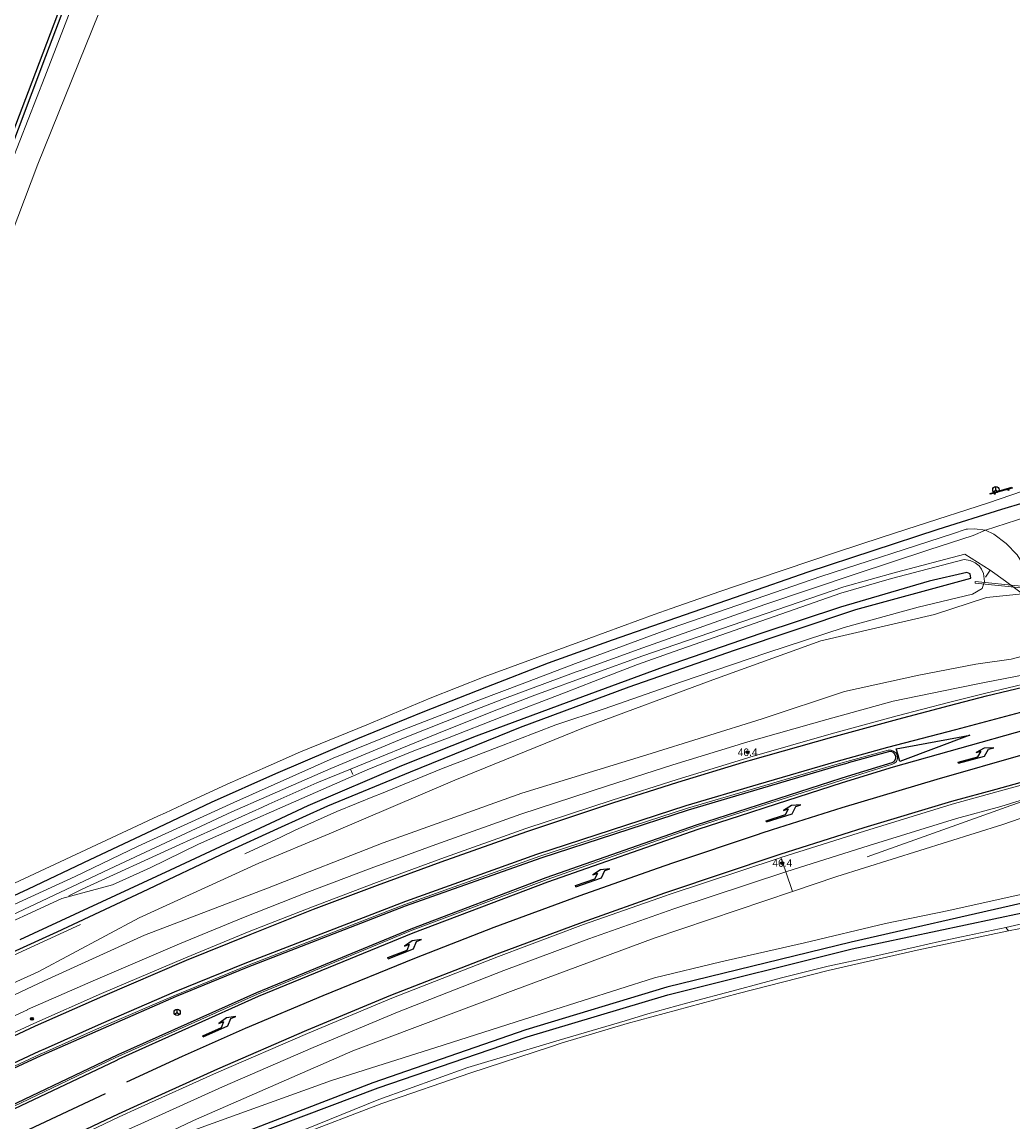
# Model space of a CAD drawing. Header units: metres. Extents: x 169249 to 194689, y 406250 to 412203.
# Tile 362 of 442: x 189269 to 189399, y 411463 to 411608. Entities that reach past the tile are written whole.
import ezdxf
from ezdxf.enums import TextEntityAlignment as Align

# ---------------------------------------------------------------- set-up
doc = ezdxf.new("R2010")
doc.units = ezdxf.units.M
doc.linetypes.add('BGT_NLCS_N264$0$AM-AS', pattern=[16, 10, -2, 2, -2])
doc.layers.get('0').update_dxf_attribs({"linetype": 'CONTINUOUS'})
for name, color, linetype, lineweight in [('BGT_NLCS_N264$0$B-WE-AM-AS_KUNSTWERK_DUIKER-GV', 252, 'BGT_NLCS_N264$0$AM-AS', 18), ('BGT_NLCS_N264$0$B-WE-BV-GELEIDECONSTRUCTIE-G', 252, 'CONTINUOUS', 18), ('BGT_NLCS_N264$0$B-WE-FV-GELEIDING_WILDRASTER-G', 252, 'CONTINUOUS', 18), ('BGT_NLCS_N264$0$B-WE-GW-WATERGANG_INSTEEK-G', 252, 'CONTINUOUS', 18), ('BGT_NLCS_N264$0$B-WE-OG-TOPOGRAFIE_WATER-GV', 252, 'CONTINUOUS', 18), ('BGT_NLCS_N264$0$B-WE-OG-TOPOGRAFIE_WEG_BERM-GV', 252, 'CONTINUOUS', 18), ('BGT_NLCS_N264$0$B-WE-OG-TOPOGRAFIE_WEG_RIJWEG-GV', 252, 'CONTINUOUS', 18), ('BGT_NLCS_N264$0$B-WE-OG-TOPOGRAFIE_WEG_RIJWIELPAD-G', 252, 'CONTINUOUS', 18), ('BGT_NLCS_N264$0$B-WE-OG-TOPOGRAFIE_WEG_RIJWIELPAD-GV', 252, 'CONTINUOUS', 18), ('BGT_NLCS_N264$0$B-WE-VW-BEWEGWIJZERING_DRAAGCONSTRUCTIE-S', 252, 'CONTINUOUS', 25), ('BGT_NLCS_N264$0$B-WE-VW-MARKERING_PIJL-S', 252, 'CONTINUOUS', 25), ('BGT_NLCS_N264$0$B-WE-VW-VERKEERSTEKEN_BORD-S', 252, 'CONTINUOUS', 25), ('X-XX-AL-REFERENTIE-G', 7, 'CONTINUOUS', 18)]:
    doc.layers.add(name, color=color, linetype=linetype, lineweight=lineweight)
for name, color, linetype in [('BGT_NLCS_N264$0$B-WE-IE-MEUBILAIR_WEGMEUBILAIR-S', 252, 'CONTINUOUS'), ('BGT_NLCS_N264$0$B-WE-OG-TOPOGRAFIE_WATER_SLOOT-GV', 252, 'CONTINUOUS'), ('BGT_NLCS_N264$0$B-WE-OG-TOPOGRAFIE_WEG_RIJWEG-G', 252, 'CONTINUOUS'), ('BGT_NLCS_N264$0$B-WE-OG-TOPOGRAFIE_WEG_VERKEERSEILAND-GV', 252, 'CONTINUOUS'), ('BGT_NLCS_N264$0$B-WE-VW-MARKERING-G', 252, 'CONTINUOUS'), ('BGT_NLCS_N264$0$Label_Puntobject', 252, 'CONTINUOUS')]:
    doc.layers.add(name, color=color, linetype=linetype)
doc.styles.add('BGT_NLCS_N264$0$STANDARD', font='txt')

# ---------------------------------------------------------------- blocks, each defined once
blk = doc.blocks.new('BGT_NLCS_N264$0$SIE-WEG_WEGWIJZER-SO')
for q in [(-0.29, -0.29), (0, 0.41), (0.29, -0.29)]:
    blk.add_line((0, 0), q)
blk.add_circle((0, 0), 0.413)
blk = doc.blocks.new('BGT_NLCS_N264$0$SIE-WEG_SCHRIKHEK')
for points in [[(-1.125, 0), (-1.125, 0.1), (-1.5, 0.1), (-1.5, 0)], [(-0.375, 0), (-0.375, 0.1), (-0.75, 0.1), (-0.75, 0)], [(0.375, 0.1), (0, 0.1), (0, 0), (0.375, 0)], [(1.125, 0), (1.125, 0.1), (0.75, 0.1), (0.75, 0)]]:
    blk.add_hatch(color=0).paths.add_polyline_path(points)
at = {"color": 0}
for p, q in [((-1.125, 0), (-1.125, 0.1)), ((-0.75, 0), (-0.75, 0.1)), ((-0.375, 0), (-0.375, 0.1)), ((0, 0.1), (0, 0)), ((0.375, 0.1), (0.375, 0)), ((0.75, 0.1), (0.75, 0)), ((1.125, 0.1), (1.125, 0))]:
    blk.add_line(p, q, dxfattribs=at)
at = {"flags": 128}
for points in [[(-1.5, 0.1), (1.5, 0.1), (1.5, 0), (-1.5, 0)], [(-1.0125, 0.1), (-1.0125, 0.25), (-0.8625, 0.25), (-0.8625, 0.1)], [(0.8625, 0.1), (0.8625, 0.25), (1.0125, 0.25), (1.0125, 0.1)]]:
    blk.add_lwpolyline(points, close=True, dxfattribs=at)
blk = doc.blocks.new('BGT_NLCS_N264$0$B-SVW-MARKERING_PIJL_LA_5.0')
for p, q in [((0, 0.07), (2.7, 0.07)), ((0, -0.08), (0, 0.07)), ((3.8, 0.97), (2.6, 0.67)), ((2.6, 0.67), (3.3, 0.67)), ((2.7, 0.07), (3.3, 0.67)), ((3.55, -0.08), (4.3, 0.67)), ((5, 0.67), (3.8, 0.97)), ((4.3, 0.67), (5, 0.67)), ((0, -0.08), (3.55, -0.08))]:
    blk.add_line(p, q)
blk = doc.blocks.new('BGT_NLCS_N264$0$SIE-WEG_PAAL_ALGEMEEN_TYPE_02-SO')
at = {"ltscale": 0.5}
h = blk.add_hatch(color=256, dxfattribs=at)
h.paths.add_polyline_path([(0, 0), (0.1875, 0, 0.41421356), (0, 0.1875)])
h.paths.add_polyline_path([(0, -0.1875), (0, 0), (-0.1875, 0, 0.41421356)])
for p, q in [((-0.1875, 0), (0.1875, 0)), ((0, -0.1875), (0, 0.1875))]:
    blk.add_line(p, q, dxfattribs=at)
blk.add_circle((0, 0), 0.1875, dxfattribs=at)
blk = doc.blocks.new('BGT_NLCS_N264')
at = {"layer": 'BGT_NLCS_N264$0$B-WE-AM-AS_KUNSTWERK_DUIKER-GV'}
blk.add_polyline3d([(189400.07, 411533.7, 11.35), (189400.09, 411533.9, 11.35), (189394.01, 411534.52, 10.6), (189393.99, 411534.32, 10.6), (189400.07, 411533.7, 11.35)], dxfattribs=at)
at = {"layer": 'BGT_NLCS_N264$0$B-WE-BV-GELEIDECONSTRUCTIE-G'}
for points in [[(189391.55, 411520.5, 14.73), (189395.23, 411521.22, 14.81), (189407.03, 411523.49, 15.17), (189414.76, 411525.3, 15.35), (189426.33, 411528.07, 15.67)], [(189406.28, 411507.65, 14.66), (189398.69, 411505.05, 14.44), (189390.96, 411502.25, 14.21), (189379.79, 411498.27, 13.82)]]:
    blk.add_polyline3d(points, dxfattribs=at)
at = {"layer": 'BGT_NLCS_N264$0$B-WE-FV-GELEIDING_WILDRASTER-G'}
for p, q in [((189395.38, 411535.09, 11.18), (189395.96, 411536, 11.29)), ((189312.09, 411509.13, 11.17), (189311.82, 411509.8, 11.14)), ((189398.05, 411488.97, 11.13), (189398.38, 411488.53, 11.23))]:
    blk.add_line(p, q, dxfattribs=at)
for points in [[(189395.96, 411536, 11.29), (189392.65, 411538.14, 11.49), (189383.63, 411535.75, 11.47), (189376.72, 411533.83, 11.46), (189350.29, 411524.73, 11.39), (189343.73, 411522.39, 11.4), (189336.05, 411519.54, 11.41), (189330.5, 411517.42, 11.4), (189323.17, 411514.48, 11.37), (189311.82, 411509.8, 11.14)], [(189400.23, 411532.88, 11.71), (189398, 411534.59, 11.57), (189395.96, 411536, 11.29)], [(189311.82, 411509.8, 11.14), (189307.37, 411508.03, 11.41), (189301.07, 411505.19, 11.43), (189300.23, 411504.81, 11.43), (189289.35, 411499.91, 11.45), (189276.51, 411494.03, 11.45), (189274.75, 411493.12, 11.44)], [(189427.75, 411495.78, 11.29), (189424.6, 411495.04, 11.27), (189415.62, 411492.89, 11.23), (189403.82, 411489.77, 11.21), (189401.12, 411489.04, 11.24), (189398.38, 411488.53, 11.23)], [(189398.38, 411488.53, 11.23), (189386.36, 411485.97, 11.19), (189374.66, 411483.33, 11.18), (189362.82, 411480.29, 11.15), (189348.21, 411476.32, 11.18), (189339.52, 411473.74, 11.14), (189338.11, 411473.28, 11.14), (189327.64, 411469.84, 11.1), (189315.93, 411465.82, 11.19), (189304.49, 411461.42, 11.28), (189290.04, 411455.57, 11.26), (189275.9, 411449.34, 11.29), (189267.49, 411445.3, 11.21), (189256.36, 411439.65, 11.41), (189245.24, 411433.74, 11.42), (189236.36, 411428.82, 11.43), (189229.75, 411425.42, 11.56)]]:
    blk.add_polyline3d(points, dxfattribs=at)
at = {"layer": 'BGT_NLCS_N264$0$B-WE-GW-WATERGANG_INSTEEK-G'}
blk.add_polyline3d([(189280.53, 411613.97, 11.14), (189270.64, 411589.45, 11.26), (189261.98, 411566.57, 11.16), (189255.69, 411548.69, 11.2), (189254.61, 411546.19, 11.23), (189253.71, 411545.72, 11.23), (189252.79, 411545.66, 11.24), (189252.11, 411545.84, 11.27), (189251.26, 411547.19, 11.27), (189251.22, 411547.93, 11.32), (189251.2, 411548.23, 11.34), (189252.01, 411550.24, 11.33), (189259.02, 411568.53, 11.26), (189260, 411571.08, 11.25), (189267.19, 411589.72, 11.25), (189271.57, 411600.96, 11.23), (189275.96, 411612.39, 11.22)], dxfattribs=at)
at = {"layer": 'BGT_NLCS_N264$0$B-WE-OG-TOPOGRAFIE_WATER-GV'}
for points in [[(189297.89, 411498.66, 11.33), (189302.62, 411500.88, 11.33), (189304.51, 411501.77, 11.33), (189309.99, 411504.25, 11.33), (189315.17, 411506.34, 11.33), (189315.65, 411506.53, 11.33), (189323.76, 411509.86, 11.34), (189331.3, 411512.75, 11.36), (189338.83, 411515.64, 11.37), (189345.17, 411517.75, 11.39), (189355.37, 411521.3, 11.43), (189366.61, 411525.13, 11.47), (189376.75, 411528.47, 11.5), (189386.51, 411531.14, 11.56), (189393.65, 411532.86, 11.51), (189394.91, 411533.59, 11.47), (189395.24, 411534.54, 11.42), (189395.09, 411535.58, 11.36), (189394.83, 411536.15, 11.35), (189394.53, 411536.58, 11.32), (189394, 411536.97, 11.32), (189393.34, 411537.3, 11.34), (189392.57, 411537.4, 11.38), (189382.98, 411534.92, 11.41), (189376.31, 411532.99, 11.39), (189354.38, 411525.32, 11.34), (189349.58, 411523.59, 11.35), (189343.77, 411521.35, 11.29), (189340.18, 411519.94, 11.24), (189331.71, 411516.71, 11.32), (189324.58, 411513.89, 11.3), (189320.13, 411512.22, 11.28), (189313.98, 411509.71, 11.31), (189306.48, 411506.43, 11.3), (189301.42, 411504.22, 11.3), (189299.61, 411503.43, 11.31), (189291.8, 411499.95, 11.32), (189285.42, 411496.83, 11.28), (189280.48, 411494.58, 11.28), (189273.83, 411492.77, 11.27), (189263.12, 411487.89, 11.16)], [(189263.06, 411483.31, 11.5), (189276.26, 411489.35, 11.48)], [(189426.15, 411499.01, 11.14), (189425.28, 411500.06, 11.28), (189423.66, 411499.88, 11.22), (189420.21, 411498.68, 11.11), (189413.61, 411496.45, 11), (189406.58, 411494.7, 11.12), (189398.6, 411493, 11.15), (189390.56, 411491.22, 11.08), (189382.21, 411489.48, 11.12), (189371.54, 411486.94, 11.08), (189360.53, 411484.45, 11.2), (189351.8, 411482.36, 11.08), (189337.72, 411477.88, 11.17), (189323.02, 411473.17, 11.19), (189309.3, 411468.84, 11.39), (189295.78, 411463.96, 12.02), (189279.9, 411458.22, 11.85)], [(189398.05, 411488.97, 11.13), (189403.74, 411490.3, 11.05), (189415.39, 411493.41, 11.14), (189424.55, 411495.69, 11.22), (189425.19, 411495.89, 11.21), (189426.04, 411496.25, 11.21), (189426.65, 411496.93, 11.19), (189426.58, 411497.94, 11.11), (189426.15, 411499.01, 11.14)], [(189229.75, 411425.42, 11.56), (189239.18, 411430.73, 11.4), (189247.84, 411435.61, 11.3), (189256.27, 411439.94, 11.3), (189264.67, 411444.29, 11.21), (189275.57, 411449.54, 11.24), (189289.82, 411455.92, 11.22), (189304.17, 411461.7, 11.22), (189315.55, 411466.33, 11.11), (189327.25, 411470.53, 11.14), (189339.26, 411474.14, 11.12), (189347.94, 411476.69, 11.09), (189350.95, 411477.6, 11.15), (189356.02, 411479.03, 11.15), (189362.64, 411480.76, 11.11), (189368.5, 411482.36, 11.17), (189374.64, 411483.87, 11.18), (189380.4, 411485.1, 11.17), (189386.24, 411486.42, 11.16), (189389.29, 411487.11, 11.16), (189392.2, 411487.73, 11.15), (189398.05, 411488.97, 11.13)]]:
    blk.add_polyline3d(points, dxfattribs=at)
at = {"layer": 'BGT_NLCS_N264$0$B-WE-OG-TOPOGRAFIE_WATER_SLOOT-GV'}
for points in [[(189393.43, 411534.98, 10.14), (189393.33, 411535.55, 10.12), (189392.92, 411535.7, 10.12), (189387.94, 411534.55, 10.1), (189376.28, 411531.14, 10.1), (189365.8, 411527.7, 10.11), (189352.95, 411523.25, 10.1), (189339.35, 411518.25, 10.1), (189328.36, 411514.17, 10.13), (189318.51, 411510.26, 10.15), (189306.18, 411504.98, 10.16), (189301.87, 411502.97, 10.16), (189288.07, 411496.52, 10.16), (189268.29, 411487.34, 10.17)], [(189260.9, 411482.84, 10.14), (189273.2, 411488.39, 10.14), (189284.41, 411493.65, 10.14), (189295.54, 411498.95, 10.14), (189302.23, 411501.99, 10.14), (189308.82, 411504.99, 10.14), (189319.69, 411509.48, 10.14), (189334.17, 411515.33, 10.14), (189348.47, 411520.65, 10.13), (189362.32, 411525.48, 10.13), (189378.31, 411530.83, 10.13), (189392.49, 411534.72, 10.14), (189393.43, 411534.98, 10.14)], [(189253.82, 411440.87, 10.48), (189271.64, 411449.77, 10.39), (189292.86, 411459.33, 10.44), (189315.43, 411467.88, 10.45), (189335.06, 411474.58, 10.49), (189353.58, 411480.1, 10.48), (189377.8, 411486.16, 10.5), (189400.21, 411490.92, 10.57), (189416.3, 411494.45, 10.62), (189424.82, 411497.05, 10.63), (189425.08, 411497.36, 10.61), (189425.31, 411497.72, 10.62), (189425.12, 411498.2, 10.67), (189424.66, 411498.51, 10.7), (189414.71, 411495.51, 10.59), (189400, 411492.12, 10.7), (189377.69, 411487.03, 10.66), (189353.42, 411481.13, 10.74), (189334.86, 411475.49, 10.72), (189314.73, 411468.54, 10.66), (189292.67, 411459.99, 10.61), (189271.21, 411450.28, 10.55), (189253.52, 411441.54, 10.58)]]:
    blk.add_polyline3d(points, dxfattribs=at)
at = {"layer": 'BGT_NLCS_N264$0$B-WE-OG-TOPOGRAFIE_WEG_BERM-GV'}
for p, q in [((189368.44, 411498.2, 13.7), (189369.08, 411496.3, 13.71)), ((189369.08, 411496.3, 13.71), (189369.95, 411493.72, 13.4))]:
    blk.add_line(p, q, dxfattribs=at)
for points in [[(189235.28, 411474.64, 11.87), (189237.56, 411476.11, 11.75), (189243.01, 411479.08, 11.58), (189245.38, 411480.3, 11.51), (189254.41, 411484.52, 11.3), (189259.66, 411487.13, 11.3), (189263.96, 411489.08, 11.36), (189280.8, 411496.99, 11.35), (189296.2, 411504.2, 11.34), (189300.78, 411506.2, 11.34), (189309.21, 411509.89, 11.34), (189318.78, 411513.88, 11.34), (189327.07, 411517.2, 11.33), (189331.72, 411519.01, 11.34), (189341.48, 411522.63, 11.34), (189342.27, 411522.91, 11.34), (189350.27, 411525.8, 11.34), (189366.34, 411531.48, 11.36), (189378.22, 411535.48, 11.39), (189387.89, 411538.68, 11.36), (189393.73, 411540.6, 11.39), (189395.37, 411541.27, 11.37)], [(189242.4, 411468.1, 12.24), (189241.74, 411468.38, 12.12), (189241.22, 411468.85, 11.99), (189240.88, 411469.39, 11.94), (189257.01, 411476.95, 11.7), (189270.68, 411483.13, 11.77), (189284.01, 411490.25, 11.63), (189299.72, 411497.42, 11.58), (189309.01, 411501.3, 11.6), (189325.54, 411508.35, 11.6), (189342.67, 411515.33, 11.48), (189359.48, 411521.57, 11.46), (189373.68, 411526.72, 11.53), (189388.67, 411530.18, 11.57), (189395.48, 411532.4, 11.56), (189400.23, 411532.88, 11.81)], [(189407.66, 411526.67, 14.81), (189398.75, 411524.29, 14.79), (189394.08, 411523.66, 14.58), (189386.59, 411522.21, 14.38), (189376.83, 411520.05, 14.08), (189365.97, 411516.46, 13.9), (189350.8, 411511.71, 13.6), (189334.33, 411506.66, 13.2), (189316.1, 411500.11, 12.9), (189300.9, 411494.15, 12.66), (189284.71, 411487.95, 12.38), (189271.5, 411481.93, 12.28), (189257.42, 411475.33, 12.19), (189242.4, 411468.1, 12.24)], [(189240.67, 411464.58, 12.26), (189245.5, 411466.97, 12.33), (189256.33, 411472.17, 12.38), (189269.28, 411478.15, 12.46), (189269.3, 411478.17, 12.46), (189278.23, 411482.09, 12.54), (189289.31, 411486.84, 12.66), (189297.7, 411490.29, 12.75), (189306.06, 411493.58, 12.87), (189314.52, 411496.79, 13.01), (189323.01, 411499.91, 13.16), (189334.23, 411503.89, 13.38), (189345.62, 411507.62, 13.63), (189354.21, 411510.38, 13.83), (189362.83, 411513.03, 14.02), (189363.79, 411513.31, 14.04), (189374.5, 411516.37, 14.31), (189383.23, 411518.77, 14.54), (189391.55, 411520.5, 14.73)], [(189422.77, 411510.1, 14.63), (189422.29, 411510.52, 14.8), (189421.53, 411510.71, 14.78), (189411.07, 411507.2, 14.68), (189397.63, 411502.52, 14.29), (189375.79, 411495.69, 13.54), (189369.95, 411493.72, 13.4)], [(189369.08, 411496.3, 13.71), (189380.05, 411499.75, 14), (189391.53, 411503.31, 14.34), (189397.38, 411504.91, 14.52), (189406.28, 411507.65, 14.66)], [(189155.89, 411387.82, 12.04), (189163.31, 411393.23, 12.02), (189178.05, 411403.44, 11.99), (189191.92, 411412.46, 11.95), (189198.16, 411416.51, 11.93), (189208.31, 411422.85, 11.94), (189221.15, 411430.46, 11.94), (189231.58, 411436.41, 11.93), (189242.05, 411442.15, 11.93), (189252.71, 411447.72, 11.93), (189268.74, 411455.8, 12.04), (189282.22, 411462.24, 12.12), (189284.71, 411463.36, 12.15), (189294.97, 411468, 12.26), (189306.91, 411473.17, 12.38), (189317.99, 411477.81, 12.57), (189332, 411483.3, 12.82), (189343.15, 411487.47, 13.08), (189354.37, 411491.42, 13.34), (189369.08, 411496.3, 13.71)], [(189369.95, 411493.72, 13.4), (189351.77, 411487.56, 12.98), (189333.19, 411480.68, 12.51), (189312.11, 411472.74, 12.31), (189291.14, 411463.55, 11.98), (189279.9, 411458.22, 11.85)]]:
    blk.add_polyline3d(points, dxfattribs=at)
at = {"layer": 'BGT_NLCS_N264$0$B-WE-OG-TOPOGRAFIE_WEG_RIJWEG-G'}
blk.add_polyline3d([(189228.56, 411491.41, 11.5), (189228.97, 411492.6, 11.52), (189229.29, 411493.5, 11.53), (189229.78, 411494.72, 11.51), (189230, 411495.27, 11.5), (189233.84, 411503.95, 11.5), (189233.99, 411504.28, 11.5), (189235.34, 411507.33, 11.5), (189238.18, 411515.12, 11.49), (189244.06, 411530.57, 11.51), (189249.96, 411546.41, 11.48), (189255.11, 411559.9, 11.45), (189262.3, 411579.07, 11.47), (189266.32, 411589.34, 11.49), (189271.69, 411603.68, 11.44), (189277.69, 411619.44, 11.44), (189283.83, 411635.8, 11.44)], dxfattribs=at)
at = {"layer": 'BGT_NLCS_N264$0$B-WE-OG-TOPOGRAFIE_WEG_RIJWEG-GV'}
for points in [[(189447.99, 411531.68, 16.17), (189442.15, 411530.12, 16.07), (189427.83, 411527.18, 15.73), (189410.11, 411523.35, 15.29), (189395.4, 411519.83, 14.88), (189390.51, 411518.58, 14.74), (189383.74, 411516.84, 14.54), (189375.04, 411514.45, 14.31), (189364.34, 411511.38, 14.04), (189363.4, 411511.11, 14.02), (189354.81, 411508.47, 13.83), (189346.24, 411505.72, 13.63), (189334.88, 411502, 13.38), (189323.69, 411498.03, 13.16), (189315.22, 411494.91, 13.01), (189306.78, 411491.71, 12.87), (189298.45, 411488.43, 12.75), (189290.08, 411484.99, 12.66), (189279.03, 411480.26, 12.54), (189270.12, 411476.34, 12.46), (189270.11, 411476.34, 12.46), (189257.18, 411470.36, 12.38), (189246.37, 411465.17, 12.33), (189241.62, 411462.82, 12.32)], [(189368.44, 411498.2, 13.7), (189379.46, 411501.66, 14), (189390.97, 411505.23, 14.34), (189396.85, 411506.84, 14.52), (189405.5, 411509.22, 14.77), (189414.27, 411511.49, 15.01), (189422.8, 411513.63, 15.24), (189431.69, 411515.77, 15.48), (189440.52, 411517.77, 15.7), (189446.42, 411518.98, 15.82), (189455.23, 411520.77, 16.03), (189459.66, 411521.6, 16.13), (189459.81, 411521.63, 16.13), (189461.04, 411521.86, 16.16), (189464.22, 411522.46, 16.23), (189464.26, 411522.47, 16.23), (189471.48, 411523.81, 16.37), (189471.55, 411523.82, 16.37)], [(189244.34, 411459.58, 12.25), (189245.24, 411460.04, 12.23), (189249.73, 411462.25, 12.25), (189261.43, 411467.85, 12.29), (189270.95, 411472.29, 12.39), (189271.78, 411472.66, 12.39), (189279.17, 411475.93, 12.43), (189288.77, 411480.06, 12.55), (189298.01, 411483.86, 12.62), (189318.95, 411491.99, 12.94), (189336.72, 411498.36, 13.28), (189356.17, 411504.67, 13.72), (189365.57, 411507.44, 13.95), (189375.84, 411510.47, 14.2), (189382.55, 411512.32, 14.4), (189382.93, 411512.34, 14.41), (189383.27, 411512.2, 14.41), (189383.61, 411511.92, 14.41), (189383.74, 411511.61, 14.41)], [(189383.74, 411511.61, 14.41), (189383.78, 411511.21, 14.41), (189383.63, 411510.84, 14.38), (189383.39, 411510.59, 14.38), (189383.14, 411510.47, 14.38), (189376.46, 411508.39, 14.17), (189366.28, 411505.13, 13.92), (189364.39, 411504.52, 13.87), (189357.44, 411502.29, 13.7), (189337.66, 411495.31, 13.23), (189319.9, 411488.6, 12.86), (189299.58, 411480.19, 12.56), (189281.32, 411472.03, 12.35), (189280.83, 411471.79, 12.35)], [(189154.71, 411389.43, 12.04), (189162.15, 411394.86, 12.02), (189176.93, 411405.1, 11.99), (189190.83, 411414.14, 11.95), (189197.09, 411418.2, 11.93), (189207.27, 411424.56, 11.94), (189220.14, 411432.19, 11.94), (189230.61, 411438.16, 11.93), (189241.1, 411443.91, 11.93), (189251.79, 411449.5, 11.93), (189267.86, 411457.59, 12.04), (189281.37, 411464.05, 12.12), (189283.88, 411465.19, 12.15), (189294.16, 411469.83, 12.26), (189306.13, 411475.01, 12.38), (189317.24, 411479.67, 12.57), (189331.28, 411485.17, 12.82), (189342.47, 411489.35, 13.08), (189353.25, 411493.15, 13.33), (189353.72, 411493.32, 13.34), (189368.2, 411498.12, 13.7), (189368.44, 411498.2, 13.7)], [(189280.83, 411471.79, 12.35), (189263.29, 411463.45, 12.21), (189251.3, 411457.41, 12.15), (189248.75, 411456.15, 12.15)]]:
    blk.add_polyline3d(points, dxfattribs=at)
at = {"layer": 'BGT_NLCS_N264$0$B-WE-OG-TOPOGRAFIE_WEG_RIJWIELPAD-G'}
for points in [[(189403.43, 411547.52, 11.52), (189395.61, 411544.83, 11.52), (189386.36, 411541.85, 11.52), (189381.65, 411540.31, 11.54), (189375.9, 411538.44, 11.57), (189365.35, 411534.89, 11.46), (189364.94, 411534.75, 11.46), (189360.39, 411533.19, 11.48), (189354.02, 411530.99, 11.5), (189351.78, 411530.17, 11.49), (189343.18, 411527.03, 11.45), (189329.39, 411521.97, 11.43), (189322.3, 411519.18, 11.41), (189313.96, 411515.64, 11.44), (189305.21, 411512.08, 11.45), (189300.97, 411510.22, 11.46), (189295.58, 411507.86, 11.48), (189289.7, 411505.13, 11.52), (189287.45, 411504.08, 11.53), (189286.43, 411503.61, 11.54), (189265.49, 411493.84, 11.51)], [(189395.37, 411541.27, 11.37), (189393.93, 411541.47, 11.44), (189393, 411541.42, 11.43), (189392.8, 411541.4, 11.43), (189391.02, 411540.82, 11.44), (189373.68, 411535.19, 11.49), (189354.11, 411528.43, 11.45), (189341.43, 411523.74, 11.39), (189334.38, 411521.06, 11.4), (189328.7, 411518.9, 11.42), (189324.82, 411517.38, 11.41), (189318.8, 411515.02, 11.4), (189309.51, 411511.25, 11.44), (189296.46, 411505.42, 11.39), (189283.86, 411499.67, 11.43), (189275.57, 411495.67, 11.43), (189265.49, 411491.07, 11.44), (189261.24, 411488.95, 11.43), (189254.12, 411485.4, 11.42), (189253.31, 411485.11, 11.41), (189252.42, 411484.79, 11.39), (189249.71, 411483.42, 11.46), (189240.96, 411479.01, 11.68), (189234.86, 411475.55, 11.84)]]:
    blk.add_polyline3d(points, dxfattribs=at)
at = {"layer": 'BGT_NLCS_N264$0$B-WE-OG-TOPOGRAFIE_WEG_RIJWIELPAD-GV'}
blk.add_line((189404.5, 411544.23, 11.42), (189395.37, 411541.27, 11.37), dxfattribs=at)
blk.add_polyline3d([(189395.37, 411541.27, 11.37), (189396.44, 411540.75, 11.37), (189398.07, 411539.52, 11.41), (189399.52, 411538.04, 11.41), (189400.34, 411536.78, 11.41), (189400.53, 411536.33, 11.41), (189400.69, 411535.75, 11.41), (189400.84, 411534.67, 11.41), (189400.85, 411533.74, 11.42)], dxfattribs=at)
at = {"layer": 'BGT_NLCS_N264$0$B-WE-OG-TOPOGRAFIE_WEG_VERKEERSEILAND-GV'}
blk.add_polyline3d([(189263.17, 411463.65, 12.32), (189281.23, 411472.23, 12.47), (189299.46, 411480.4, 12.65), (189319.78, 411488.79, 12.97), (189337.57, 411495.54, 13.34), (189357.35, 411502.5, 13.8), (189376.38, 411508.62, 14.29), (189377.76, 411509.06, 14.32), (189383.06, 411510.68, 14.49), (189383.25, 411510.78, 14.49), (189383.44, 411510.96, 14.5), (189383.55, 411511.26, 14.51), (189383.55, 411511.53, 14.51), (189383.41, 411511.84, 14.51), (189383.19, 411512.04, 14.51), (189382.95, 411512.14, 14.51), (189382.61, 411512.12, 14.5), (189377.3, 411510.64, 14.36), (189377.25, 411510.62, 14.36), (189375.81, 411510.22, 14.32), (189356.25, 411504.44, 13.85), (189336.83, 411498.11, 13.41), (189319.01, 411491.77, 13.06), (189298.08, 411483.65, 12.73), (189288.85, 411479.87, 12.66), (189279.25, 411475.69, 12.55), (189271.05, 411472.06, 12.49), (189261.53, 411467.67, 12.41)], dxfattribs=at)
at = {"layer": 'BGT_NLCS_N264$0$B-WE-VW-MARKERING-G', "linetype": 'Continuous'}
for points in [[(189294.47, 411665.43, 11.46), (189289.05, 411651, 11.45), (189281.83, 411631.92, 11.42), (189275.65, 411615.59, 11.44), (189269.85, 411600.27, 11.45), (189264.34, 411585.82, 11.46), (189258.22, 411569.64, 11.46), (189252.38, 411554.23, 11.46), (189246.89, 411539.91, 11.46), (189241.07, 411524.34, 11.49), (189235.34, 411509.28, 11.49), (189231.86, 411500.64, 11.47), (189230.11, 411496.67, 11.45), (189228.72, 411493.78, 11.43), (189228.29, 411492.82, 11.44), (189226.85, 411490.04, 11.47), (189224.83, 411486.36, 11.47), (189222.67, 411482.7, 11.45), (189219.73, 411478.11, 11.45), (189217.18, 411474.53, 11.46), (189215.12, 411471.79, 11.46)], [(189261.27, 411490.28, 11.38), (189269.42, 411494.07, 11.38), (189277.53, 411497.93, 11.38), (189285.64, 411501.76, 11.38), (189293.51, 411505.47, 11.36), (189301.97, 411509.23, 11.36), (189312.76, 411513.84, 11.36), (189321.38, 411517.38, 11.36), (189329.73, 411520.67, 11.36), (189337.85, 411523.83, 11.37), (189346.29, 411526.85, 11.38), (189354.74, 411529.77, 11.4), (189363.49, 411532.83, 11.43), (189372.04, 411535.81, 11.43), (189380.57, 411538.61, 11.44), (189389.14, 411541.43, 11.44), (189397.5, 411544.03, 11.46), (189400.44, 411544.94, 11.47)], [(189247.83, 411465.39, 12.32), (189257.29, 411469.94, 12.37), (189270.28, 411475.97, 12.45), (189270.36, 411476.01, 12.45), (189279.2, 411479.92, 12.53), (189290.23, 411484.66, 12.66), (189298.61, 411488.06, 12.75), (189306.94, 411491.39, 12.86), (189315.34, 411494.55, 13), (189323.74, 411497.61, 13.15), (189335.02, 411501.6, 13.38), (189346.33, 411505.37, 13.63), (189354.89, 411508.09, 13.82), (189363.53, 411510.74, 14.01), (189364.46, 411511.01, 14.04), (189375.12, 411514.04, 14.29), (189383.83, 411516.4, 14.54), (189390.61, 411518.19, 14.73), (189395.5, 411519.48, 14.87), (189410.17, 411522.99, 15.27), (189427.87, 411526.85, 15.73), (189442.27, 411529.88, 16.07), (189448.1, 411531.18, 16.17)], [(189458.16, 411521.75, 16.11), (189455.2, 411521.14, 16.05), (189446.3, 411519.33, 15.84), (189440.42, 411518.07, 15.71), (189431.62, 411516.13, 15.5), (189422.82, 411514.07, 15.26), (189414.11, 411511.87, 15.02), (189405.39, 411509.55, 14.78), (189396.71, 411507.16, 14.53), (189390.88, 411505.55, 14.36), (189379.37, 411502.08, 14.02), (189368.32, 411498.59, 13.72), (189367.89, 411498.46, 13.71), (189353.64, 411493.68, 13.35), (189353.14, 411493.5, 13.34), (189342.29, 411489.65, 13.1), (189331.08, 411485.46, 12.83), (189317.05, 411480.03, 12.57), (189305.99, 411475.39, 12.39), (189294.32, 411470.32, 12.27), (189283.73, 411465.52, 12.16), (189281.24, 411464.39, 12.13), (189267.72, 411457.97, 12.05)], [(189440.02, 411521.48, 15.79), (189431.15, 411519.53, 15.57), (189419.37, 411516.71, 15.27), (189408.42, 411513.89, 14.98), (189400.59, 411511.78, 14.76), (189388.95, 411508.46, 14.42), (189376.46, 411504.73, 14.07), (189367.31, 411501.82, 13.83), (189365.8, 411501.33, 13.79), (189365.45, 411501.22, 13.79), (189354.29, 411497.49, 13.51), (189352.14, 411496.72, 13.46), (189341.99, 411493.13, 13.22), (189330.66, 411488.96, 12.98), (189320.23, 411484.91, 12.77), (189308.14, 411479.98, 12.59), (189297.92, 411475.66, 12.45), (189289.67, 411471.98, 12.34), (189282.33, 411468.62, 12.26)], [(189245.28, 411450.24, 12.04), (189258.27, 411456.94, 12.07), (189268.82, 411462.06, 12.15), (189279.58, 411467.13, 12.22)]]:
    blk.add_polyline3d(points, dxfattribs=at)
at = {"layer": 'BGT_NLCS_N264$0$B-WE-VW-MARKERING-G'}
for points in [[(189458.24, 411528.38, 16.28), (189458.31, 411528.4, 16.29), (189460.11, 411528.78, 16.34), (189462.52, 411529.61, 16.38), (189463.62, 411530.08, 16.41), (189464.6, 411530.57, 16.43), (189462.98, 411530.28, 16.4), (189457.67, 411529.34, 16.3), (189448.11, 411527.57, 16.1), (189429.72, 411523.84, 15.67), (189399.95, 411517.26, 14.9), (189391.42, 411515.01, 14.66), (189382.48, 411512.65, 14.41), (189375.69, 411510.79, 14.21), (189365.46, 411507.78, 13.97), (189355.94, 411504.98, 13.74), (189336.3, 411498.58, 13.31), (189319.02, 411492.39, 12.98), (189297.88, 411484.24, 12.66), (189288.61, 411480.45, 12.58), (189279.01, 411476.29, 12.46), (189271.62, 411473.01, 12.4), (189270.78, 411472.63, 12.39), (189261.29, 411468.23, 12.32)], [(189239.66, 411450.94, 12.09), (189243.3, 411452.93, 12.11), (189249.19, 411455.94, 12.15), (189251.44, 411457.13, 12.14), (189263.4, 411463.16, 12.21), (189280.97, 411471.48, 12.34), (189281.38, 411471.68, 12.35), (189299.7, 411479.93, 12.55), (189320.03, 411488.25, 12.85), (189337.75, 411494.99, 13.21), (189357.54, 411501.93, 13.69), (189364.5, 411504.17, 13.86), (189366.39, 411504.78, 13.9), (189376.56, 411508.05, 14.15), (189383.24, 411510.13, 14.35), (189400.73, 411515.05, 14.85), (189429.9, 411522.43, 15.63), (189448.43, 411526.44, 16.08), (189457.66, 411528.27, 16.27)], [(189383.85, 411511.64, 14.4), (189383.6, 411512.5, 14.41), (189391.68, 411513.99, 14.62), (189393.31, 411514.3, 14.66), (189384.1, 411510.81, 14.39), (189383.85, 411511.64, 14.4)]]:
    blk.add_polyline3d(points, dxfattribs=at)
at = {"layer": 'BGT_NLCS_N264$0$B-WE-IE-MEUBILAIR_WEGMEUBILAIR-S', "color": 7}
for p in [(189364.06, 411512.05, 13.99), (189368.62, 411497.46, 13.67), (189269.88, 411476.94, 12.42)]:
    blk.add_blockref('BGT_NLCS_N264$0$SIE-WEG_PAAL_ALGEMEEN_TYPE_02-SO', p, dxfattribs=at)
at = {"layer": 'BGT_NLCS_N264$0$B-WE-VW-BEWEGWIJZERING_DRAAGCONSTRUCTIE-S', "color": 7}
for p in [(189396.73, 411546.61, 11.52), (189288.99, 411477.8, 12.68)]:
    blk.add_blockref('BGT_NLCS_N264$0$SIE-WEG_WEGWIJZER-SO', p, dxfattribs=at)
at = {"layer": 'BGT_NLCS_N264$0$B-WE-VW-MARKERING_PIJL-S', "color": 7}
for p, rotation in [((189391.78, 411510.68, 14.55), 14.83418323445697), ((189366.5, 411502.97, 13.84), 17.3903435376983), ((189341.44, 411494.42, 13.24), 19.09210191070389), ((189316.75, 411484.94, 12.76), 21.42802762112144), ((189292.38, 411474.66, 12.41), 23.5820270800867)]:
    blk.add_blockref('BGT_NLCS_N264$0$B-SVW-MARKERING_PIJL_LA_5.0', p, dxfattribs=dict(at, rotation=rotation))
at = {"layer": 'BGT_NLCS_N264$0$B-WE-VW-VERKEERSTEKEN_BORD-S', "color": 7, "rotation": 195.8471784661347}
blk.add_blockref('BGT_NLCS_N264$0$SIE-WEG_SCHRIKHEK', (189397.4, 411546.52, 11.57), dxfattribs=at)
at = {"layer": 'BGT_NLCS_N264$0$Label_Puntobject', "lineweight": 18, "style": 'BGT_NLCS_N264$0$STANDARD'}
for p in [(189364.06, 411512.05, 13.99), (189368.62, 411497.46, 13.67)]:
    blk.add_text('46.4', height=1, dxfattribs=at).set_placement(p, align=Align.MIDDLE)

msp = doc.modelspace()

# ---------------------------------------------------------------- block references
at = {"layer": 'X-XX-AL-REFERENTIE-G'}
msp.add_blockref('BGT_NLCS_N264', (0, 0), dxfattribs=at)

doc.saveas('drawing.dxf')
